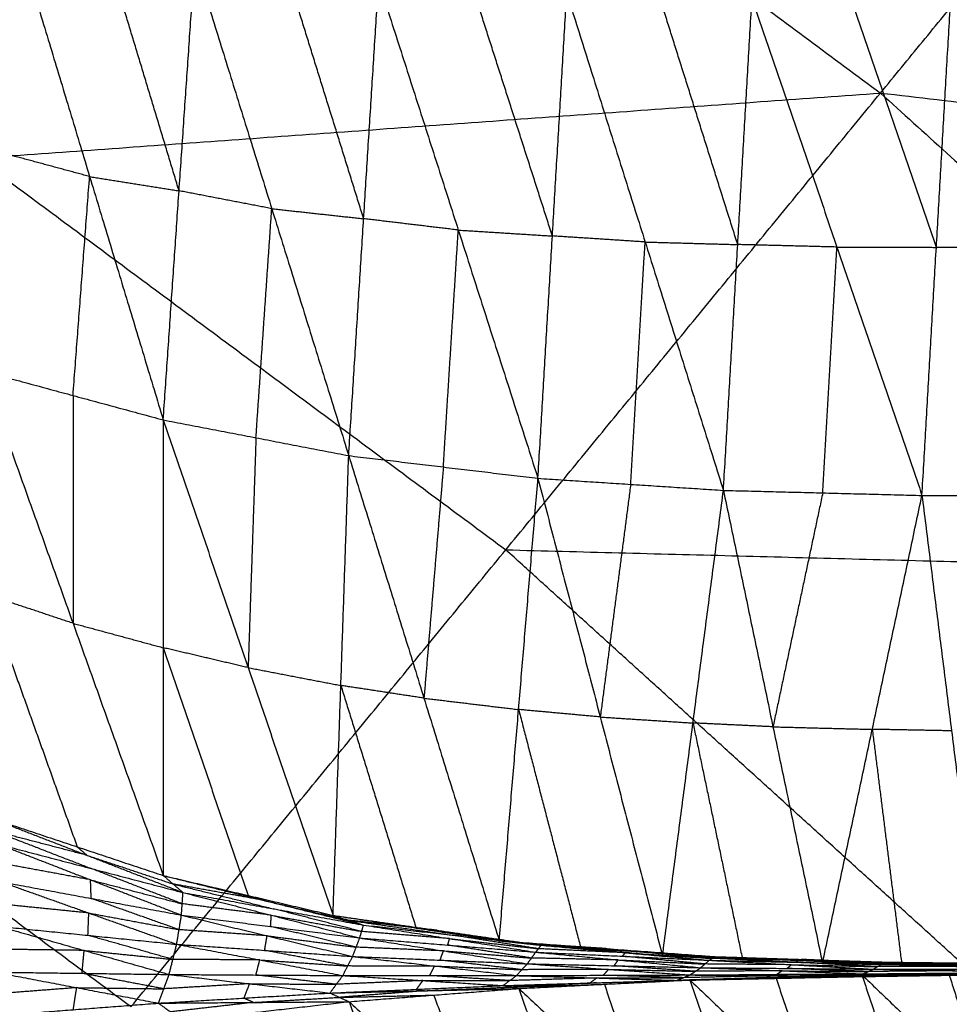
# Model space of a CAD drawing. Header units: millimetres. Extents: x -106 to 110, y -96 to 120.
# Tile 824 of 1020: x 48.4 to 53.57, y 69.49 to 74.95. Entities that reach past the tile are written whole.
import ezdxf

# ---------------------------------------------------------------- set-up
doc = ezdxf.new("R2010")
doc.units = ezdxf.units.MM
doc.header["$MEASUREMENT"] = 0
doc.layers.add('Default', color=7, linetype='Continuous', true_color=0x000000)

msp = doc.modelspace()

# ---------------------------------------------------------------- linework, layer by layer
at = {"layer": 'Default'}
for points in [[(46.8046, 79.2808, 5.5886), (49.9958, 76.9141, 5.5886), (53.1871, 74.5473, 5.5886)], [(53.1871, 74.5473, 5.5886), (55.0543, 76.8225, 6.2709), (56.9215, 79.0977, 6.9532)], [(48.3834, 75.4346, -0.5224), (48.7924, 74.0832, -0.2492), (49.2015, 72.7317, 0.0239)], [(49.2893, 74.0041, -0.2619), (49.0848, 74.6799, -0.3985), (48.8802, 75.3556, -0.5351)], [(49.2015, 72.7317, 0.0239), (49.2893, 74.0041, -0.2619), (49.3771, 75.2766, -0.5478)], [(49.3771, 75.2766, -0.5478), (49.8045, 73.9049, -0.2512), (50.232, 72.5333, 0.0453)], [(50.3151, 73.8491, -0.2452), (50.1014, 74.535, -0.3935), (49.8877, 75.2208, -0.5418)], [(50.232, 72.5333, 0.0453), (50.3151, 73.8491, -0.2452), (50.3983, 75.165, -0.5357)], [(50.3983, 75.165, -0.5357), (50.841, 73.7861, -0.2184), (51.2838, 72.4072, 0.099)], [(51.3639, 73.7532, -0.1924), (51.1425, 74.4427, -0.3511), (50.9211, 75.1321, -0.5098)], [(51.2838, 72.4072, 0.099), (51.3639, 73.7532, -0.1924), (51.4439, 75.0993, -0.4838)], [(51.4439, 75.0993, -0.4838), (51.8792, 73.7198, -0.1522), (52.3144, 72.3404, 0.1794)], [(52.3935, 73.7056, -0.1094), (52.1759, 74.3953, -0.2752), (51.9583, 75.085, -0.441)], [(52.3144, 72.3404, 0.1794), (52.3935, 73.7056, -0.1094), (52.4726, 75.0708, -0.3982)], [(52.4726, 75.0708, -0.3982), (52.9452, 73.6916, -0.0534), (53.4177, 72.3123, 0.2914)], [(53.4974, 73.6901, 0.0084), (53.2612, 74.3797, -0.164), (53.0249, 75.0694, -0.3364)], [(53.4177, 72.3123, 0.2914), (53.4974, 73.6901, 0.0084), (53.5772, 75.0679, -0.2747)], [(43.1578, 73.8231, 4.6759), (48.1724, 74.1852, 5.1322), (53.1871, 74.5473, 5.5886)], [(49.0229, 69.4732, 4.6759), (51.105, 72.0103, 5.1322), (53.1871, 74.5473, 5.5886)], [(53.1871, 74.5473, 5.5886), (56.1309, 71.8791, 5.5886), (59.0748, 69.211, 5.5886)], [(53.1871, 74.5473, 5.5886), (58.2122, 73.9604, 6.2709), (63.2373, 73.3734, 6.9532)], [(48.7924, 74.0832, -0.2492), (48.5417, 74.151, -0.2469), (48.2911, 74.2188, -0.2447)], [(48.1724, 74.1852, 5.1322), (49.6387, 73.0977, 5.1322), (51.105, 72.0103, 5.1322)], [(48.7001, 72.8673, 0.0285), (48.7463, 73.4753, -0.1104), (48.7924, 74.0832, -0.2492)], [(48.7924, 74.0832, -0.2492), (49.0408, 74.0437, -0.2556), (49.2893, 74.0041, -0.2619)], [(49.8045, 73.9049, -0.2512), (49.5469, 73.9545, -0.2566), (49.2893, 74.0041, -0.2619)], [(49.7167, 72.6325, 0.0346), (49.7606, 73.2687, -0.1083), (49.8045, 73.9049, -0.2512)], [(49.8045, 73.9049, -0.2512), (50.0598, 73.877, -0.2482), (50.3151, 73.8491, -0.2452)], [(50.841, 73.7861, -0.2184), (50.5781, 73.8176, -0.2318), (50.3151, 73.8491, -0.2452)], [(43.1578, 73.8231, 4.6759), (46.0904, 71.6481, 4.6759), (49.0229, 69.4732, 4.6759)], [(50.7579, 72.4702, 0.0721), (50.7994, 73.1281, -0.0731), (50.841, 73.7861, -0.2184)], [(50.841, 73.7861, -0.2184), (51.1024, 73.7696, -0.2054), (51.3639, 73.7532, -0.1924)], [(51.8792, 73.7198, -0.1522), (51.6215, 73.7365, -0.1723), (51.3639, 73.7532, -0.1924)], [(51.7991, 72.3738, 0.1392), (51.8391, 73.0468, -0.0065), (51.8792, 73.7198, -0.1522)], [(51.8792, 73.7198, -0.1522), (52.1363, 73.7127, -0.1308), (52.3935, 73.7056, -0.1094)], [(52.9452, 73.6916, -0.0534), (52.6693, 73.6986, -0.0814), (52.3935, 73.7056, -0.1094)], [(52.8661, 72.3264, 0.2354), (52.9056, 73.009, 0.091), (52.9452, 73.6916, -0.0534)], [(52.9452, 73.6916, -0.0534), (53.2213, 73.6908, -0.0225), (53.4974, 73.6901, 0.0084)], [(54.0324, 73.6898, 0.0737), (53.7649, 73.69, 0.041), (53.4974, 73.6901, 0.0084)], [(48.1987, 73.003, 0.0331), (48.7001, 72.8673, 0.0285), (49.2015, 72.7317, 0.0239)], [(48.1987, 73.003, 0.0331), (48.7002, 71.602, 0.7232), (49.2017, 70.2011, 1.4134)], [(48.7001, 72.8673, 0.0285), (48.7001, 72.2347, 0.3759), (48.7002, 71.602, 0.7232)], [(49.2015, 72.7317, 0.0239), (49.2016, 71.4664, 0.7187), (49.2017, 70.2011, 1.4134)], [(49.2015, 72.7317, 0.0239), (49.6731, 71.3558, 0.7508), (50.1448, 69.9799, 1.4776)], [(49.2015, 72.7317, 0.0239), (49.7167, 72.6325, 0.0346), (50.232, 72.5333, 0.0453)], [(49.7167, 72.6325, 0.0346), (49.6949, 71.9942, 0.3927), (49.6731, 71.3558, 0.7508)], [(50.1448, 69.9799, 1.4776), (50.1884, 71.2566, 0.7614), (50.232, 72.5333, 0.0453)], [(50.232, 72.5333, 0.0453), (50.6502, 71.1862, 0.7993), (51.0684, 69.8391, 1.5534)], [(50.232, 72.5333, 0.0453), (50.7579, 72.4702, 0.0721), (51.2838, 72.4072, 0.099)], [(50.7579, 72.4702, 0.0721), (50.704, 71.8282, 0.4357), (50.6502, 71.1862, 0.7993)], [(51.0684, 69.8391, 1.5534), (51.1761, 71.1231, 0.8262), (51.2838, 72.4072, 0.099)], [(51.2838, 72.4072, 0.099), (51.6298, 71.0817, 0.8691), (51.9759, 69.7561, 1.6392)], [(51.2838, 72.4072, 0.099), (51.7991, 72.3738, 0.1392), (52.3144, 72.3404, 0.1794)], [(51.7991, 72.3738, 0.1392), (51.7145, 71.7277, 0.5041), (51.6298, 71.0817, 0.8691)], [(51.9759, 69.7561, 1.6392), (52.1451, 71.0483, 0.9093), (52.3144, 72.3404, 0.1794)], [(52.3144, 72.3404, 0.1794), (52.5897, 71.0271, 0.9563), (52.865, 69.7138, 1.7331)], [(52.3144, 72.3404, 0.1794), (52.8661, 72.3264, 0.2354), (53.4177, 72.3123, 0.2914)], [(52.8661, 72.3264, 0.2354), (52.7279, 71.6767, 0.5958), (52.5897, 71.0271, 0.9563)], [(52.865, 69.7138, 1.7331), (53.1414, 71.0131, 1.0123), (53.4177, 72.3123, 0.2914)], [(53.4177, 72.3123, 0.2914), (53.5819, 71.0048, 1.0632), (53.7461, 69.6974, 1.8349)], [(53.4177, 72.3123, 0.2914), (53.9527, 72.3121, 0.3567), (54.4877, 72.3118, 0.4221)], [(51.105, 72.0103, 5.1322), (53.6179, 71.9447, 5.3604), (56.1309, 71.8791, 5.5886)], [(54.0488, 69.3421, 5.1322), (52.5769, 70.6762, 5.1322), (51.105, 72.0103, 5.1322)], [(48.222, 71.7613, 0.6979), (48.4727, 71.0608, 1.043), (48.7235, 70.3603, 1.3881)], [(48.7002, 71.602, 0.7232), (48.4611, 71.6817, 0.7106), (48.222, 71.7613, 0.6979)], [(48.7002, 71.602, 0.7232), (48.9509, 71.5342, 0.721), (49.2016, 71.4664, 0.7187)], [(49.2016, 71.4664, 0.7187), (49.4374, 70.7785, 1.0821), (49.6732, 70.0905, 1.4455)], [(49.6731, 71.3558, 0.7508), (49.4373, 71.4111, 0.7347), (49.2016, 71.4664, 0.7187)], [(49.6731, 71.3558, 0.7508), (49.9307, 71.3062, 0.7561), (50.1884, 71.2566, 0.7614)], [(50.1884, 71.2566, 0.7614), (50.3975, 70.5831, 1.1385), (50.6066, 69.9095, 1.5155)], [(50.6502, 71.1862, 0.7993), (50.4193, 71.2214, 0.7804), (50.1884, 71.2566, 0.7614)], [(50.6502, 71.1862, 0.7993), (50.9131, 71.1547, 0.8128), (51.1761, 71.1231, 0.8262)], [(51.1761, 71.1231, 0.8262), (51.3491, 70.4604, 1.2112), (51.5221, 69.7976, 1.5963)], [(51.6298, 71.0817, 0.8691), (51.4029, 71.1024, 0.8476), (51.1761, 71.1231, 0.8262)], [(51.6298, 71.0817, 0.8691), (51.8875, 71.065, 0.8892), (52.1451, 71.0483, 0.9093)], [(52.1451, 71.0483, 0.9093), (52.2828, 70.3916, 1.2977), (52.4205, 69.735, 1.6862)], [(52.5897, 71.0271, 0.9563), (52.3674, 71.0377, 0.9328), (52.1451, 71.0483, 0.9093)], [(52.5897, 71.0271, 0.9563), (52.8656, 71.0201, 0.9843), (53.1414, 71.0131, 1.0123)], [(53.1414, 71.0131, 1.0123), (53.2235, 70.3593, 1.3981), (53.3056, 69.7056, 1.784)], [(53.5819, 71.0048, 1.0632), (53.3617, 71.009, 1.0377), (53.1414, 71.0131, 1.0123)], [(48.2453, 70.5196, 1.3627), (48.7235, 70.3603, 1.3881), (49.2017, 70.2011, 1.4134)], [(48.2453, 70.5196, 1.3627), (48.7781, 70.3133, 1.3137), (49.3109, 70.1069, 1.2648)], [(48.2687, 70.4463, 1.2469), (48.5351, 70.3431, 1.2224), (48.8015, 70.24, 1.1979)], [(48.7781, 70.3133, 1.3137), (48.5234, 70.3798, 1.2803), (48.2687, 70.4463, 1.2469)], [(48.2921, 70.373, 1.131), (48.7974, 70.1772, 1.1457), (49.3028, 69.9814, 1.1603)], [(48.2921, 70.373, 1.131), (48.8015, 70.24, 1.1979), (49.3109, 70.1069, 1.2648)], [(48.7235, 70.3603, 1.3881), (48.7508, 70.3368, 1.3509), (48.7781, 70.3133, 1.3137)], [(48.7781, 70.3133, 1.3137), (49.0172, 70.2336, 1.3264), (49.2563, 70.154, 1.3391)], [(48.7974, 70.1772, 1.1457), (48.5466, 70.2235, 1.1004), (48.2958, 70.2698, 1.0551)], [(49.3069, 70.0442, 1.2125), (49.0542, 70.1421, 1.2052), (48.8015, 70.24, 1.1979)], [(48.2995, 70.1666, 0.9792), (48.7878, 69.9929, 1.0515), (49.2761, 69.8193, 1.1238)], [(48.2995, 70.1666, 0.9792), (48.8012, 70.074, 1.0697), (49.3028, 69.9814, 1.1603)], [(48.8012, 70.074, 1.0697), (48.7993, 70.1256, 1.1077), (48.7974, 70.1772, 1.1457)], [(48.7974, 70.1772, 1.1457), (49.0522, 70.1107, 1.1791), (49.3069, 70.0442, 1.2125)], [(49.2017, 70.2011, 1.4134), (49.2563, 70.154, 1.3391), (49.3109, 70.1069, 1.2648)], [(49.2017, 70.2011, 1.4134), (49.6732, 70.0905, 1.4455), (50.1448, 69.9799, 1.4776)], [(49.2017, 70.2011, 1.4134), (49.7581, 70.0636, 1.4032), (50.3145, 69.9261, 1.3929)], [(49.2563, 70.154, 1.3391), (49.5345, 70.0853, 1.334), (49.8127, 70.0165, 1.3288)], [(49.7581, 70.0636, 1.4032), (49.5072, 70.1088, 1.3711), (49.2563, 70.154, 1.3391)], [(49.3028, 69.9814, 1.1603), (49.3069, 70.0442, 1.2125), (49.3109, 70.1069, 1.2648)], [(49.3109, 70.1069, 1.2648), (49.802, 69.9807, 1.2938), (50.2932, 69.8544, 1.3228)], [(49.3109, 70.1069, 1.2648), (49.8127, 70.0165, 1.3288), (50.3145, 69.9261, 1.3929)], [(49.2895, 69.9003, 1.1421), (49.0453, 69.9872, 1.1059), (48.8012, 70.074, 1.0697)], [(49.6732, 70.0905, 1.4455), (49.7157, 70.0771, 1.4243), (49.7581, 70.0636, 1.4032)], [(49.7581, 70.0636, 1.4032), (49.9939, 70.0083, 1.4192), (50.2297, 69.953, 1.4352)], [(48.7878, 69.9929, 1.0515), (48.5413, 70.0178, 1.0017), (48.2948, 70.0427, 0.9519)], [(49.802, 69.9807, 1.2938), (49.5545, 70.0124, 1.2532), (49.3069, 70.0442, 1.2125)], [(50.3039, 69.8903, 1.3578), (50.0583, 69.9534, 1.3433), (49.8127, 70.0165, 1.3288)], [(48.7831, 69.869, 1.0242), (48.7854, 69.931, 1.0379), (48.7878, 69.9929, 1.0515)], [(48.7878, 69.9929, 1.0515), (49.0387, 69.9466, 1.0968), (49.2895, 69.9003, 1.1421)], [(49.2761, 69.8193, 1.1238), (49.2895, 69.9003, 1.1421), (49.3028, 69.9814, 1.1603)], [(49.3028, 69.9814, 1.1603), (49.7783, 69.8666, 1.2297), (50.2539, 69.7517, 1.299)], [(49.3028, 69.9814, 1.1603), (49.798, 69.9179, 1.2416), (50.2932, 69.8544, 1.3228)], [(49.798, 69.9179, 1.2416), (49.8, 69.9493, 1.2677), (49.802, 69.9807, 1.2938)], [(49.802, 69.9807, 1.2938), (50.053, 69.9355, 1.3258), (50.3039, 69.8903, 1.3578)], [(50.1448, 69.9799, 1.4776), (50.2297, 69.953, 1.4352), (50.3145, 69.9261, 1.3929)], [(50.1448, 69.9799, 1.4776), (50.6066, 69.9095, 1.5155), (51.0684, 69.8391, 1.5534)], [(50.1448, 69.9799, 1.4776), (50.7229, 69.897, 1.4969), (51.301, 69.814, 1.5161)], [(50.2297, 69.953, 1.4352), (50.5187, 69.9115, 1.4449), (50.8078, 69.8701, 1.4545)], [(50.7229, 69.897, 1.4969), (50.4763, 69.925, 1.4661), (50.2297, 69.953, 1.4352)], [(48.29, 69.9188, 0.9246), (48.762, 69.7852, 1.0268), (49.2339, 69.6516, 1.129)], [(48.29, 69.9188, 0.9246), (48.7831, 69.869, 1.0242), (49.2761, 69.8193, 1.1238)], [(49.7783, 69.8666, 1.2297), (49.5339, 69.8834, 1.1859), (49.2895, 69.9003, 1.1421)], [(50.2735, 69.8031, 1.3109), (50.0358, 69.8605, 1.2762), (49.798, 69.9179, 1.2416)], [(50.2932, 69.8544, 1.3228), (50.3039, 69.8903, 1.3578), (50.3145, 69.9261, 1.3929)], [(50.7928, 69.8507, 1.4312), (50.5484, 69.8705, 1.3945), (50.3039, 69.8903, 1.3578)], [(50.3145, 69.9261, 1.3929), (50.7928, 69.8507, 1.4312), (51.2711, 69.7753, 1.4695)], [(50.3145, 69.9261, 1.3929), (50.8078, 69.8701, 1.4545), (51.301, 69.814, 1.5161)], [(50.6066, 69.9095, 1.5155), (50.6647, 69.9032, 1.5062), (50.7229, 69.897, 1.4969)], [(50.7229, 69.897, 1.4969), (50.9538, 69.8617, 1.5158), (51.1847, 69.8265, 1.5348)], [(49.255, 69.7354, 1.1264), (49.019, 69.8022, 1.0753), (48.7831, 69.869, 1.0242)], [(49.765, 69.7855, 1.2114), (49.7717, 69.826, 1.2206), (49.7783, 69.8666, 1.2297)], [(49.7783, 69.8666, 1.2297), (50.0259, 69.8348, 1.2703), (50.2735, 69.8031, 1.3109)], [(50.2539, 69.7517, 1.299), (50.2735, 69.8031, 1.3109), (50.2932, 69.8544, 1.3228)], [(50.2932, 69.8544, 1.3228), (50.759, 69.7827, 1.3884), (51.2248, 69.7109, 1.454)], [(50.2932, 69.8544, 1.3228), (50.7822, 69.8148, 1.3962), (51.2711, 69.7753, 1.4695)], [(50.7822, 69.8148, 1.3962), (50.7875, 69.8328, 1.4137), (50.7928, 69.8507, 1.4312)], [(50.7928, 69.8507, 1.4312), (51.0395, 69.8227, 1.462), (51.2861, 69.7946, 1.4928)], [(51.2861, 69.7946, 1.4928), (51.0469, 69.8323, 1.4737), (50.8078, 69.8701, 1.4545)], [(51.0684, 69.8391, 1.5534), (51.1847, 69.8265, 1.5348), (51.301, 69.814, 1.5161)], [(51.0684, 69.8391, 1.5534), (51.5221, 69.7976, 1.5963), (51.9759, 69.7561, 1.6392)], [(51.0684, 69.8391, 1.5534), (51.6684, 69.7949, 1.5949), (52.2683, 69.7507, 1.6363)], [(48.762, 69.7852, 1.0268), (48.5202, 69.7885, 0.9787), (48.2785, 69.7917, 0.9305)], [(48.7504, 69.6581, 1.0327), (48.7562, 69.7217, 1.0298), (48.762, 69.7852, 1.0268)], [(48.762, 69.7852, 1.0268), (49.0085, 69.7603, 1.0766), (49.255, 69.7354, 1.1264)], [(49.2339, 69.6516, 1.129), (49.255, 69.7354, 1.1264), (49.2761, 69.8193, 1.1238)], [(49.2761, 69.8193, 1.1238), (49.7377, 69.7325, 1.2117), (50.1993, 69.6457, 1.2996)], [(49.2761, 69.8193, 1.1238), (49.765, 69.7855, 1.2114), (50.2539, 69.7517, 1.299)], [(50.2266, 69.6987, 1.2993), (49.9958, 69.7421, 1.2554), (49.765, 69.7855, 1.2114)], [(50.759, 69.7827, 1.3884), (50.5163, 69.7929, 1.3497), (50.2735, 69.8031, 1.3109)], [(50.7394, 69.7313, 1.3765), (50.7492, 69.757, 1.3825), (50.759, 69.7827, 1.3884)], [(50.759, 69.7827, 1.3884), (51.0035, 69.7629, 1.4251), (51.248, 69.7431, 1.4617)], [(51.248, 69.7431, 1.4617), (51.0151, 69.779, 1.4289), (50.7822, 69.8148, 1.3962)], [(51.1847, 69.8265, 1.5348), (51.4847, 69.8044, 1.5555), (51.7847, 69.7823, 1.5762)], [(51.6684, 69.7949, 1.5949), (51.4265, 69.8107, 1.5648), (51.1847, 69.8265, 1.5348)], [(51.2711, 69.7753, 1.4695), (51.2861, 69.7946, 1.4928), (51.301, 69.814, 1.5161)], [(51.7683, 69.7722, 1.5605), (51.5272, 69.7834, 1.5267), (51.2861, 69.7946, 1.4928)], [(51.301, 69.814, 1.5161), (51.7683, 69.7722, 1.5605), (52.2356, 69.7305, 1.6049)], [(51.301, 69.814, 1.5161), (51.7847, 69.7823, 1.5762), (52.2683, 69.7507, 1.6363)], [(51.5221, 69.7976, 1.5963), (51.5952, 69.7963, 1.5956), (51.6684, 69.7949, 1.5949)], [(51.6684, 69.7949, 1.5949), (51.8952, 69.7742, 1.6163), (52.1221, 69.7534, 1.6378)], [(52.252, 69.7406, 1.6206), (52.0183, 69.7614, 1.5984), (51.7847, 69.7823, 1.5762)], [(49.7377, 69.7325, 1.2117), (49.4964, 69.734, 1.1691), (49.255, 69.7354, 1.1264)], [(49.7166, 69.6487, 1.2143), (49.7272, 69.6906, 1.213), (49.7377, 69.7325, 1.2117)], [(49.7377, 69.7325, 1.2117), (49.9822, 69.7156, 1.2555), (50.2266, 69.6987, 1.2993)], [(50.1993, 69.6457, 1.2996), (50.2266, 69.6987, 1.2993), (50.2539, 69.7517, 1.299)], [(50.2539, 69.7517, 1.299), (50.7092, 69.6986, 1.3752), (51.1646, 69.6454, 1.4514)], [(50.2539, 69.7517, 1.299), (50.7394, 69.7313, 1.3765), (51.2248, 69.7109, 1.454)], [(51.1947, 69.6782, 1.4527), (50.967, 69.7048, 1.4146), (50.7394, 69.7313, 1.3765)], [(51.2248, 69.7109, 1.454), (51.248, 69.7431, 1.4617), (51.2711, 69.7753, 1.4695)], [(51.7297, 69.7323, 1.532), (51.4889, 69.7377, 1.4969), (51.248, 69.7431, 1.4617)], [(51.2711, 69.7753, 1.4695), (51.7297, 69.7323, 1.532), (52.1883, 69.6894, 1.5945)], [(51.2711, 69.7753, 1.4695), (51.7534, 69.7529, 1.5372), (52.2356, 69.7305, 1.6049)], [(51.7066, 69.7001, 1.5243), (51.7181, 69.7162, 1.5281), (51.7297, 69.7323, 1.532)], [(51.7297, 69.7323, 1.532), (51.9708, 69.7211, 1.5659), (52.212, 69.7099, 1.5997)], [(51.7534, 69.7529, 1.5372), (51.7609, 69.7625, 1.5489), (51.7683, 69.7722, 1.5605)], [(52.212, 69.7099, 1.5997), (51.9827, 69.7314, 1.5685), (51.7534, 69.7529, 1.5372)], [(51.7683, 69.7722, 1.5605), (52.0102, 69.7564, 1.5906), (52.252, 69.7406, 1.6206)], [(51.9759, 69.7561, 1.6392), (52.1221, 69.7534, 1.6378), (52.2683, 69.7507, 1.6363)], [(51.9759, 69.7561, 1.6392), (52.4205, 69.735, 1.6862), (52.865, 69.7138, 1.7331)], [(51.9759, 69.7561, 1.6392), (52.6003, 69.7381, 1.6977), (53.2248, 69.7201, 1.7562)], [(52.1221, 69.7534, 1.6378), (52.4343, 69.7444, 1.667), (52.7466, 69.7354, 1.6963)], [(52.6003, 69.7381, 1.6977), (52.3612, 69.7458, 1.6677), (52.1221, 69.7534, 1.6378)], [(52.1883, 69.6894, 1.5945), (52.212, 69.7099, 1.5997), (52.2356, 69.7305, 1.6049)], [(52.2356, 69.7305, 1.6049), (52.252, 69.7406, 1.6206), (52.2683, 69.7507, 1.6363)], [(52.2356, 69.7305, 1.6049), (52.6914, 69.7058, 1.6658), (53.1472, 69.6811, 1.7266)], [(52.2356, 69.7305, 1.6049), (52.714, 69.7197, 1.6695), (53.1923, 69.709, 1.7341)], [(52.7303, 69.7299, 1.6852), (52.4912, 69.7352, 1.6529), (52.252, 69.7406, 1.6206)], [(52.2683, 69.7507, 1.6363), (52.7303, 69.7299, 1.6852), (53.1923, 69.709, 1.7341)], [(52.2683, 69.7507, 1.6363), (52.7466, 69.7354, 1.6963), (53.2248, 69.7201, 1.7562)], [(52.4205, 69.735, 1.6862), (52.5104, 69.7365, 1.6919), (52.6003, 69.7381, 1.6977)], [(52.6003, 69.7381, 1.6977), (52.8226, 69.7275, 1.7212), (53.0449, 69.7169, 1.7447)], [(52.714, 69.7197, 1.6695), (52.7221, 69.7248, 1.6774), (52.7303, 69.7299, 1.6852)], [(52.7303, 69.7299, 1.6852), (52.9694, 69.7222, 1.7152), (53.2085, 69.7145, 1.7452)], [(53.2085, 69.7145, 1.7452), (52.9776, 69.725, 1.7207), (52.7466, 69.7354, 1.6963)], [(50.7092, 69.6986, 1.3752), (50.4679, 69.6986, 1.3373), (50.2266, 69.6987, 1.2993)], [(50.6819, 69.6455, 1.3755), (50.6956, 69.6721, 1.3753), (50.7092, 69.6986, 1.3752)], [(50.7092, 69.6986, 1.3752), (50.952, 69.6884, 1.4139), (51.1947, 69.6782, 1.4527)], [(51.1646, 69.6454, 1.4514), (51.1947, 69.6782, 1.4527), (51.2248, 69.7109, 1.454)], [(51.6766, 69.6799, 1.5221), (51.4357, 69.6791, 1.4874), (51.1947, 69.6782, 1.4527)], [(51.2248, 69.7109, 1.454), (51.6766, 69.6799, 1.5221), (52.1284, 69.6489, 1.5902)], [(51.2248, 69.7109, 1.454), (51.7066, 69.7001, 1.5243), (52.1883, 69.6894, 1.5945)], [(51.6465, 69.6472, 1.5208), (51.6615, 69.6636, 1.5214), (51.6766, 69.6799, 1.5221)], [(51.6766, 69.6799, 1.5221), (51.9175, 69.6745, 1.5572), (52.1583, 69.6692, 1.5924)], [(52.1583, 69.6692, 1.5924), (51.9324, 69.6847, 1.5583), (51.7066, 69.7001, 1.5243)], [(52.1284, 69.6489, 1.5902), (52.1583, 69.6692, 1.5924), (52.1883, 69.6894, 1.5945)], [(52.6398, 69.6722, 1.658), (52.3991, 69.6707, 1.6252), (52.1583, 69.6692, 1.5924)], [(52.1883, 69.6894, 1.5945), (52.6398, 69.6722, 1.658), (53.0913, 69.655, 1.7215)], [(52.1883, 69.6894, 1.5945), (52.6677, 69.6852, 1.6606), (53.1472, 69.6811, 1.7266)], [(52.6914, 69.7058, 1.6658), (52.4517, 69.7078, 1.6328), (52.212, 69.7099, 1.5997)], [(52.6098, 69.652, 1.6558), (52.6248, 69.6621, 1.6569), (52.6398, 69.6722, 1.658)], [(52.6398, 69.6722, 1.658), (52.8795, 69.6701, 1.691), (53.1192, 69.668, 1.724)], [(52.6677, 69.6852, 1.6606), (52.6796, 69.6955, 1.6632), (52.6914, 69.7058, 1.6658)], [(53.1192, 69.668, 1.724), (52.8935, 69.6766, 1.6923), (52.6677, 69.6852, 1.6606)], [(52.6914, 69.7058, 1.6658), (52.9306, 69.7004, 1.6981), (53.1697, 69.695, 1.7304)], [(53.1697, 69.695, 1.7304), (52.9418, 69.7074, 1.7), (52.714, 69.7197, 1.6695)], [(52.865, 69.7138, 1.7331), (53.0449, 69.7169, 1.7447), (53.2248, 69.7201, 1.7562)], [(52.865, 69.7138, 1.7331), (53.3056, 69.7056, 1.784), (53.7461, 69.6974, 1.8349)], [(53.0449, 69.7169, 1.7447), (53.2652, 69.7128, 1.7701), (53.4855, 69.7087, 1.7956)], [(53.0913, 69.655, 1.7215), (53.1192, 69.668, 1.724), (53.1472, 69.6811, 1.7266)], [(53.6011, 69.6723, 1.7879), (53.3602, 69.6702, 1.756), (53.1192, 69.668, 1.724)], [(53.1472, 69.6811, 1.7266), (53.1697, 69.695, 1.7304), (53.1923, 69.709, 1.7341)], [(53.1472, 69.6811, 1.7266), (53.6256, 69.6816, 1.7904), (54.1041, 69.6821, 1.8542)], [(53.1472, 69.6811, 1.7266), (53.6011, 69.6723, 1.7879), (54.055, 69.6635, 1.8491)], [(53.6482, 69.6955, 1.7942), (53.409, 69.6953, 1.7623), (53.1697, 69.695, 1.7304)], [(53.1923, 69.709, 1.7341), (53.2085, 69.7145, 1.7452), (53.2248, 69.7201, 1.7562)], [(53.1923, 69.709, 1.7341), (53.6482, 69.6955, 1.7942), (54.1041, 69.6821, 1.8542)], [(53.1923, 69.709, 1.7341), (53.668, 69.7059, 1.7972), (54.1437, 69.7028, 1.8603)], [(53.6842, 69.7114, 1.8082), (53.4464, 69.713, 1.7767), (53.2085, 69.7145, 1.7452)], [(53.2248, 69.7201, 1.7562), (53.4855, 69.7087, 1.7956), (53.7461, 69.6974, 1.8349)], [(53.2248, 69.7201, 1.7562), (53.6842, 69.7114, 1.8082), (54.1437, 69.7028, 1.8603)], [(53.2248, 69.7201, 1.7562), (53.6984, 69.7149, 1.8166), (54.172, 69.7098, 1.877)], [(53.4855, 69.7087, 1.7956), (53.3955, 69.7072, 1.7898), (53.3056, 69.7056, 1.784)], [(53.9591, 69.7036, 1.856), (53.7223, 69.7062, 1.8258), (53.4855, 69.7087, 1.7956)], [(48.2669, 69.6645, 0.9363), (48.7206, 69.5785, 1.0649), (49.1743, 69.4924, 1.1934)], [(48.2669, 69.6645, 0.9363), (48.7504, 69.6581, 1.0327), (49.2339, 69.6516, 1.129)], [(49.2041, 69.572, 1.1612), (48.9772, 69.615, 1.0969), (48.7504, 69.6581, 1.0327)], [(49.1743, 69.4924, 1.1934), (49.2041, 69.572, 1.1612), (49.2339, 69.6516, 1.129)], [(49.2339, 69.6516, 1.129), (49.6809, 69.6001, 1.234), (50.1278, 69.5486, 1.3389)], [(49.2339, 69.6516, 1.129), (49.7166, 69.6487, 1.2143), (50.1993, 69.6457, 1.2996)], [(50.1636, 69.5971, 1.3192), (49.9401, 69.6229, 1.2668), (49.7166, 69.6487, 1.2143)], [(50.1278, 69.5486, 1.3389), (50.1636, 69.5971, 1.3192), (50.1993, 69.6457, 1.2996)], [(50.644, 69.6177, 1.3866), (50.4038, 69.6074, 1.3529), (50.1636, 69.5971, 1.3192)], [(50.1993, 69.6457, 1.2996), (50.644, 69.6177, 1.3866), (51.0886, 69.5897, 1.4737)], [(50.1993, 69.6457, 1.2996), (50.6819, 69.6455, 1.3755), (51.1646, 69.6454, 1.4514)], [(50.6082, 69.5691, 1.4063), (50.6261, 69.5934, 1.3965), (50.644, 69.6177, 1.3866)], [(50.644, 69.6177, 1.3866), (50.8853, 69.6176, 1.4246), (51.1266, 69.6175, 1.4625)], [(51.1266, 69.6175, 1.4625), (50.9043, 69.6315, 1.419), (50.6819, 69.6455, 1.3755)], [(51.0886, 69.5897, 1.4737), (51.1266, 69.6175, 1.4625), (51.1646, 69.6454, 1.4514)], [(51.0886, 69.5897, 1.4737), (51.6082, 69.6053, 1.5563), (52.1278, 69.621, 1.639)], [(51.0886, 69.5897, 1.4737), (51.5716, 69.6042, 1.5377), (52.0545, 69.6187, 1.6017)], [(51.6095, 69.6321, 1.5265), (51.3681, 69.6248, 1.4945), (51.1266, 69.6175, 1.4625)], [(51.1646, 69.6454, 1.4514), (51.6465, 69.6472, 1.5208), (52.1284, 69.6489, 1.5902)], [(51.1646, 69.6454, 1.4514), (51.6095, 69.6321, 1.5265), (52.0545, 69.6187, 1.6017)], [(51.1773, 69.5736, 1.5328), (51.6526, 69.5973, 1.5859), (52.1278, 69.621, 1.639)], [(51.5716, 69.6042, 1.5377), (51.5905, 69.6181, 1.5321), (51.6095, 69.6321, 1.5265)], [(51.6082, 69.6053, 1.5563), (51.8497, 69.6126, 1.5883), (52.0911, 69.6199, 1.6203)], [(51.6095, 69.6321, 1.5265), (51.8505, 69.6329, 1.5612), (52.0914, 69.6338, 1.5959)], [(52.0914, 69.6338, 1.5959), (51.869, 69.6405, 1.5584), (51.6465, 69.6472, 1.5208)], [(52.0545, 69.6187, 1.6017), (52.569, 69.6343, 1.676), (53.0835, 69.6499, 1.7502)], [(52.0545, 69.6187, 1.6017), (52.0914, 69.6338, 1.5959), (52.1284, 69.6489, 1.5902)], [(52.0545, 69.6187, 1.6017), (52.5389, 69.6288, 1.6642), (53.0234, 69.639, 1.7266)], [(52.0545, 69.6187, 1.6017), (52.0911, 69.6199, 1.6203), (52.1278, 69.621, 1.639)], [(52.0911, 69.6199, 1.6203), (52.3484, 69.6277, 1.6575), (52.6056, 69.6354, 1.6946)], [(52.569, 69.6343, 1.676), (52.3301, 69.6271, 1.6481), (52.0911, 69.6199, 1.6203)], [(52.5759, 69.644, 1.6584), (52.3337, 69.6389, 1.6272), (52.0914, 69.6338, 1.5959)], [(52.1278, 69.621, 1.639), (52.6056, 69.6354, 1.6946), (53.0835, 69.6499, 1.7502)], [(52.1278, 69.621, 1.639), (52.3637, 68.9338, 0.8519), (52.5995, 68.2466, 0.0648)], [(52.1278, 69.621, 1.639), (52.8329, 68.9523, 0.8979), (53.538, 68.2836, 0.1569)], [(52.1284, 69.6489, 1.5902), (52.6098, 69.652, 1.6558), (53.0913, 69.655, 1.7215)], [(52.1284, 69.6489, 1.5902), (52.5759, 69.644, 1.6584), (53.0234, 69.639, 1.7266)], [(52.5389, 69.6288, 1.6642), (52.5574, 69.6364, 1.6613), (52.5759, 69.644, 1.6584)], [(52.5389, 69.6288, 1.6642), (52.554, 69.6316, 1.6701), (52.569, 69.6343, 1.676)], [(52.569, 69.6343, 1.676), (52.8112, 69.6394, 1.7072), (53.0534, 69.6444, 1.7384)], [(52.5759, 69.644, 1.6584), (52.8166, 69.6455, 1.6912), (53.0574, 69.647, 1.724)], [(52.6056, 69.6354, 1.6946), (52.7193, 69.2939, 1.2963), (52.8329, 68.9523, 0.8979)], [(53.0574, 69.647, 1.724), (52.8336, 69.6495, 1.6899), (52.6098, 69.652, 1.6558)], [(53.0234, 69.639, 1.7266), (53.5359, 69.653, 1.7973), (54.0484, 69.6671, 1.868)], [(53.0234, 69.639, 1.7266), (53.0574, 69.647, 1.724), (53.0913, 69.655, 1.7215)], [(53.0234, 69.639, 1.7266), (53.5094, 69.6465, 1.7889), (53.9953, 69.6541, 1.8512)], [(53.0234, 69.639, 1.7266), (53.0534, 69.6444, 1.7384), (53.0835, 69.6499, 1.7502)], [(53.0534, 69.6444, 1.7384), (53.3097, 69.6515, 1.7738), (53.5659, 69.6585, 1.8091)], [(53.5359, 69.653, 1.7973), (53.2947, 69.6487, 1.7679), (53.0534, 69.6444, 1.7384)], [(53.5433, 69.6545, 1.7863), (53.3003, 69.6507, 1.7552), (53.0574, 69.647, 1.724)], [(53.0835, 69.6499, 1.7502), (53.5659, 69.6585, 1.8091), (54.0484, 69.6671, 1.868)], [(53.0835, 69.6499, 1.7502), (53.3108, 68.9668, 0.9535), (53.538, 68.2836, 0.1569)], [(53.0835, 69.6499, 1.7502), (53.7823, 68.9811, 1.0048), (54.4812, 68.3123, 0.2595)], [(53.0913, 69.655, 1.7215), (53.5732, 69.6592, 1.7853), (54.055, 69.6635, 1.8491)], [(53.0913, 69.655, 1.7215), (53.5433, 69.6545, 1.7863), (53.9953, 69.6541, 1.8512)], [(53.5094, 69.6465, 1.7889), (53.5263, 69.6505, 1.7876), (53.5433, 69.6545, 1.7863)], [(53.5094, 69.6465, 1.7889), (53.5226, 69.6498, 1.7931), (53.5359, 69.653, 1.7973)], [(53.5359, 69.653, 1.7973), (53.7789, 69.6568, 1.8285), (54.0218, 69.6606, 1.8596)], [(53.5433, 69.6545, 1.7863), (53.7842, 69.6566, 1.8183), (54.0252, 69.6588, 1.8502)], [(53.5659, 69.6585, 1.8091), (53.6741, 69.3198, 1.407), (53.7823, 68.9811, 1.0048)], [(48.7206, 69.5785, 1.0649), (48.4841, 69.5602, 1.0252), (48.2477, 69.542, 0.9856)], [(48.7014, 69.4559, 1.1142), (48.711, 69.5172, 1.0895), (48.7206, 69.5785, 1.0649)], [(48.7206, 69.5785, 1.0649), (48.9623, 69.5752, 1.113), (49.2041, 69.572, 1.1612)], [(49.6809, 69.6001, 1.234), (49.4425, 69.5861, 1.1976), (49.2041, 69.572, 1.1612)], [(49.651, 69.5205, 1.2662), (49.6659, 69.5603, 1.2501), (49.6809, 69.6001, 1.234)], [(49.6809, 69.6001, 1.234), (49.9222, 69.5986, 1.2766), (50.1636, 69.5971, 1.3192)], [(50.1278, 69.5486, 1.3389), (50.6082, 69.5691, 1.4063), (51.0886, 69.5897, 1.4737)], [(50.1278, 69.5486, 1.3389), (50.6526, 69.5611, 1.4359), (51.1773, 69.5736, 1.5328)], [(50.6526, 69.5611, 1.4359), (50.4167, 69.5428, 1.4104), (50.1807, 69.5246, 1.3849)], [(50.2337, 69.5006, 1.431), (50.7055, 69.5371, 1.4819), (51.1773, 69.5736, 1.5328)], [(50.6082, 69.5691, 1.4063), (50.6304, 69.5651, 1.4211), (50.6526, 69.5611, 1.4359)], [(50.6526, 69.5611, 1.4359), (50.8928, 69.5714, 1.4696), (51.133, 69.5816, 1.5033)], [(51.0886, 69.5897, 1.4737), (51.133, 69.5816, 1.5033), (51.1773, 69.5736, 1.5328)], [(51.6082, 69.6053, 1.5563), (51.3706, 69.5935, 1.5298), (51.133, 69.5816, 1.5033)], [(51.133, 69.5816, 1.5033), (51.3928, 69.5895, 1.5446), (51.6526, 69.5973, 1.5859)], [(51.1773, 69.5736, 1.5328), (51.4204, 68.885, 0.758), (51.6634, 68.1965, -0.0168)], [(51.1773, 69.5736, 1.5328), (51.8884, 68.9101, 0.7988), (52.5995, 68.2466, 0.0648)], [(51.5716, 69.6042, 1.5377), (51.5899, 69.6048, 1.547), (51.6082, 69.6053, 1.5563)], [(51.6526, 69.5973, 1.5859), (51.7705, 69.2537, 1.1923), (51.8884, 68.9101, 0.7988)], [(49.1743, 69.4924, 1.1934), (49.651, 69.5205, 1.2662), (50.1278, 69.5486, 1.3389)], [(49.651, 69.5205, 1.2662), (49.6775, 69.5085, 1.2892), (49.704, 69.4965, 1.3122)], [(49.704, 69.4965, 1.3122), (49.9424, 69.5105, 1.3486), (50.1807, 69.5246, 1.3849)], [(50.1278, 69.5486, 1.3389), (50.1807, 69.5246, 1.3849), (50.2337, 69.5006, 1.431)], [(50.1807, 69.5246, 1.3849), (50.4431, 69.5308, 1.4334), (50.7055, 69.5371, 1.4819)], [(50.7055, 69.5371, 1.4819), (50.827, 69.1928, 1.0945), (50.9485, 68.8485, 0.7071)], [(48.2284, 69.4194, 1.0349), (48.7014, 69.4559, 1.1142), (49.1743, 69.4924, 1.1934)], [(49.1743, 69.4924, 1.1934), (49.704, 69.4965, 1.3122), (50.2337, 69.5006, 1.431)], [(49.1743, 69.4924, 1.1934), (49.2421, 69.444, 1.2637), (49.3099, 69.3955, 1.334)], [(49.704, 69.4965, 1.3122), (49.473, 69.4702, 1.288), (49.2421, 69.444, 1.2637)], [(49.3099, 69.3955, 1.334), (49.7718, 69.448, 1.3825), (50.2337, 69.5006, 1.431)], [(50.2337, 69.5006, 1.431), (50.4817, 68.8144, 0.6718), (50.7298, 68.1283, -0.0873)], [(50.2337, 69.5006, 1.431), (50.9485, 68.8485, 0.7071), (51.6634, 68.1965, -0.0168)]]:
    msp.add_open_spline(points, degree=2, dxfattribs=at)

doc.saveas('drawing.dxf')
